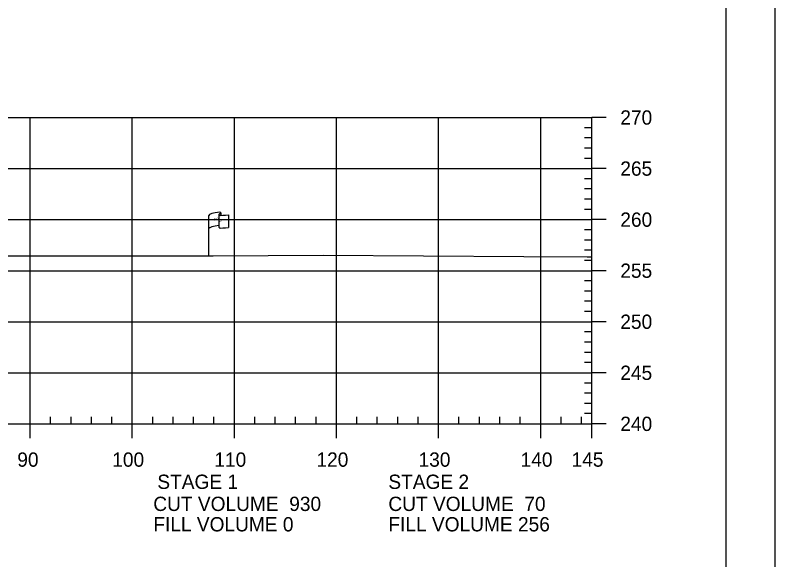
# Model space of a CAD drawing. Extents: x 1365647 to 1367999, y 387113 to 400173.
# Drawn here: x 1365982.6 to 1366057, y 391959.5 to 392012.8 of the extents above; entities that cross this region are included whole.
import ezdxf

# ---------------------------------------------------------------- set-up
doc = ezdxf.new("R2010")
doc.units = 0
for name, color, linetype in [('E_Existing ROW', 7, 'Continuous'), ('R_Axis', 7, 'Continuous'), ('R_Axis Annot', 7, 'Continuous'), ('R_Border', 7, 'Continuous'), ('R_Exist Surface', 7, 'Continuous'), ('R_Grid', 7, 'Continuous'), ('R_No Plot', 7, 'Continuous')]:
    doc.layers.add(name, color=color, linetype=linetype)

msp = doc.modelspace()

# ---------------------------------------------------------------- linework, layer by layer
at = {"layer": 'E_Existing ROW'}
for p, q in [((1366002.752, 391993.471), (1366002.752, 391993.231)), ((1366001.589, 391989.27), (1366001.589, 391993.22)), ((1366002.585, 391993.315), (1366002.585, 391993.301)), ((1366002.585, 391993.301), (1366002.585, 391992.075)), ((1366003.52, 391993.277), (1366003.52, 391992.037))]:
    msp.add_line(p, q, dxfattribs=at)
for centre, radius, start, end in [((1366002.663, 391993.315), 0.078, 88.6458, 274.28284), ((1366002.674, 391993.471), 0.0783, 263.07118, 93.95638), ((1366002.663, 391992.075), 0.0783, 180, 273.95638)]:
    msp.add_arc(centre, radius, start, end, dxfattribs=at)
for centre, major_axis, ratio, start_param, end_param in [((1366003.172, 391993.264), (-1.582, -0.043), 0.19887, 5.030368, 6.283185), ((1366003.879, 391993.379), (-1.227, -0.134), 0.052933, 0.159456, 1.268315), ((1366003.166, 391991.946), (-1.582, -0.043), 0.19887, 5.083035, 6.194897), ((1366003.879, 391992.139), (-1.227, -0.134), 0.052933, 0.159456, 1.268315)]:
    msp.add_ellipse(centre, major_axis=major_axis, ratio=ratio, start_param=start_param, end_param=end_param, dxfattribs=at)
at = {"layer": 'R_Axis'}
for p, q in [((1366039.095, 391972.815), (1366039.095, 392002.815)), ((1366040.495, 392002.815), (1366039.095, 392002.815)), ((1366039.095, 392001.815), (1366038.395, 392001.815)), ((1366039.095, 392000.815), (1366038.395, 392000.815)), ((1366039.095, 391999.815), (1366038.395, 391999.815)), ((1366039.095, 391998.815), (1366038.395, 391998.815)), ((1366040.495, 391997.815), (1366039.095, 391997.815)), ((1366039.095, 391996.815), (1366038.395, 391996.815)), ((1366039.095, 391995.815), (1366038.395, 391995.815)), ((1366039.095, 391994.815), (1366038.395, 391994.815)), ((1366039.095, 391993.815), (1366038.395, 391993.815)), ((1366040.495, 391992.815), (1366039.095, 391992.815)), ((1366039.095, 391991.815), (1366038.395, 391991.815)), ((1366039.095, 391990.815), (1366038.395, 391990.815)), ((1366039.095, 391989.815), (1366038.395, 391989.815)), ((1366039.095, 391988.815), (1366038.395, 391988.815)), ((1366040.495, 391987.815), (1366039.095, 391987.815)), ((1366039.095, 391986.815), (1366038.395, 391986.815)), ((1366039.095, 391985.815), (1366038.395, 391985.815)), ((1366039.095, 391984.815), (1366038.395, 391984.815)), ((1366039.095, 391983.815), (1366038.395, 391983.815)), ((1366040.495, 391982.815), (1366039.095, 391982.815)), ((1366039.095, 391981.815), (1366038.395, 391981.815)), ((1366039.095, 391980.815), (1366038.395, 391980.815)), ((1366039.095, 391979.815), (1366038.395, 391979.815)), ((1366039.095, 391978.815), (1366038.395, 391978.815)), ((1366040.495, 391977.815), (1366039.095, 391977.815)), ((1366039.095, 391976.815), (1366038.395, 391976.815)), ((1366039.095, 391975.815), (1366038.395, 391975.815)), ((1366039.095, 391974.815), (1366038.395, 391974.815)), ((1365986.095, 391972.815), (1365986.095, 391973.515)), ((1365988.095, 391972.815), (1365988.095, 391973.515)), ((1365990.095, 391972.815), (1365990.095, 391973.515)), ((1365992.095, 391972.815), (1365992.095, 391973.515)), ((1365996.095, 391972.815), (1365996.095, 391973.515)), ((1365998.095, 391972.815), (1365998.095, 391973.515)), ((1366000.095, 391972.815), (1366000.095, 391973.515)), ((1366002.095, 391972.815), (1366002.095, 391973.515)), ((1366006.095, 391972.815), (1366006.095, 391973.515)), ((1366008.095, 391972.815), (1366008.095, 391973.515)), ((1366010.095, 391972.815), (1366010.095, 391973.515)), ((1366012.095, 391972.815), (1366012.095, 391973.515)), ((1366016.095, 391972.815), (1366016.095, 391973.515)), ((1366018.095, 391972.815), (1366018.095, 391973.515)), ((1366020.095, 391972.815), (1366020.095, 391973.515)), ((1366022.095, 391972.815), (1366022.095, 391973.515)), ((1366026.095, 391972.815), (1366026.095, 391973.515)), ((1366028.095, 391972.815), (1366028.095, 391973.515)), ((1366030.095, 391972.815), (1366030.095, 391973.515)), ((1366032.095, 391972.815), (1366032.095, 391973.515)), ((1366036.095, 391972.815), (1366036.095, 391973.515)), ((1366038.095, 391972.815), (1366038.095, 391973.515)), ((1366039.095, 391973.815), (1366038.395, 391973.815)), ((1365749.095, 391972.815), (1366039.095, 391972.815)), ((1365984.095, 391971.415), (1365984.095, 391972.815)), ((1365994.095, 391971.415), (1365994.095, 391972.815)), ((1366004.095, 391971.415), (1366004.095, 391972.815)), ((1366014.095, 391971.415), (1366014.095, 391972.815)), ((1366024.095, 391971.415), (1366024.095, 391972.815)), ((1366034.095, 391971.415), (1366034.095, 391972.815)), ((1366039.095, 391971.415), (1366039.095, 391972.815)), ((1366040.495, 391972.815), (1366039.095, 391972.815))]:
    msp.add_line(p, q, dxfattribs=at)
at = {"layer": 'R_Border'}
msp.add_line((1366052.275, 391856.815), (1366052.275, 392062.275), dxfattribs=at)
at = {"layer": 'R_Exist Surface'}
msp.add_lwpolyline([(1365981.432, 391989.283), (1365991.206, 391989.257), (1366002.029, 391989.27), (1366012.779, 391989.342), (1366032.445, 391989.215), (1366038.648, 391989.179), (1366039.095, 391989.176)], dxfattribs=at)
at = {"layer": 'R_Grid'}
for p, q in [((1365749.095, 392002.815), (1366039.095, 392002.815)), ((1365984.095, 391972.815), (1365984.095, 392002.815)), ((1365994.095, 391972.815), (1365994.095, 392002.815)), ((1366004.095, 391972.815), (1366004.095, 392002.815)), ((1366014.095, 391972.815), (1366014.095, 392002.815)), ((1366024.095, 391972.815), (1366024.095, 392002.815)), ((1366034.095, 391972.815), (1366034.095, 392002.815)), ((1366039.095, 391972.815), (1366039.095, 392002.815)), ((1365749.095, 391997.815), (1366039.095, 391997.815)), ((1365749.095, 391992.815), (1366039.095, 391992.815)), ((1365749.095, 391987.815), (1366039.095, 391987.815)), ((1365749.095, 391982.815), (1366039.095, 391982.815)), ((1365749.095, 391977.815), (1366039.095, 391977.815)), ((1365749.095, 391972.815), (1366039.095, 391972.815))]:
    msp.add_line(p, q, dxfattribs=at)
at = {"layer": 'R_No Plot'}
msp.add_lwpolyline([(1365723.687, 392066.169), (1366057.027, 392066.169), (1366057.027, 391852.832), (1365723.687, 391852.832)], close=True, dxfattribs=at)

# ---------------------------------------------------------------- texts
at = {"layer": 'E_Existing ROW'}
for s, height, rotation, p in [('R ', 0.2, 9.98841, (1366002.109, 391992.722)), (' O', 0.2, 9.98841, (1366002.255, 391992.767)), ('W', 0.2, 351.17882, (1366002.584, 391992.598)), ('DWB 11-9-07', 0.001, 90, (1366002.752, 391993.231)), ('DWB 11-9-07', 0.001, 5.07169, (1366003.51, 391992.037)), ('DWB 11-9-07', 0.001, 90, (1366001.589, 391989.27))]:
    msp.add_text(s, height=height, rotation=rotation, dxfattribs=at).set_placement(p)
at = {"layer": 'R_Axis Annot'}
for s, p in [('270', (1366041.895, 392002.115)), ('265', (1366041.895, 391997.115)), ('260', (1366041.895, 391992.115)), ('255', (1366041.895, 391987.115)), ('250', (1366041.895, 391982.115)), ('245', (1366041.895, 391977.115)), ('240', (1366041.895, 391972.115)), ('90', (1365982.833, 391968.615)), ('100', (1365992.133, 391968.615)), ('110', (1366002.133, 391968.615)), ('120', (1366012.133, 391968.615)), ('130', (1366022.133, 391968.615)), ('140', (1366032.133, 391968.615)), ('145', (1366037.121, 391968.615)), ('STAGE 1', (1365996.548, 391966.442)), ('STAGE 2', (1366019.176, 391966.442)), ('CUT VOLUME  930', (1365996.152, 391964.281)), ('CUT VOLUME  70', (1366019.178, 391964.281)), ('FILL VOLUME 0', (1365996.152, 391962.281)), ('FILL VOLUME 256', (1366019.178, 391962.281))]:
    msp.add_text(s, height=1.4, dxfattribs=at).set_placement(p)

doc.saveas('drawing.dxf')
